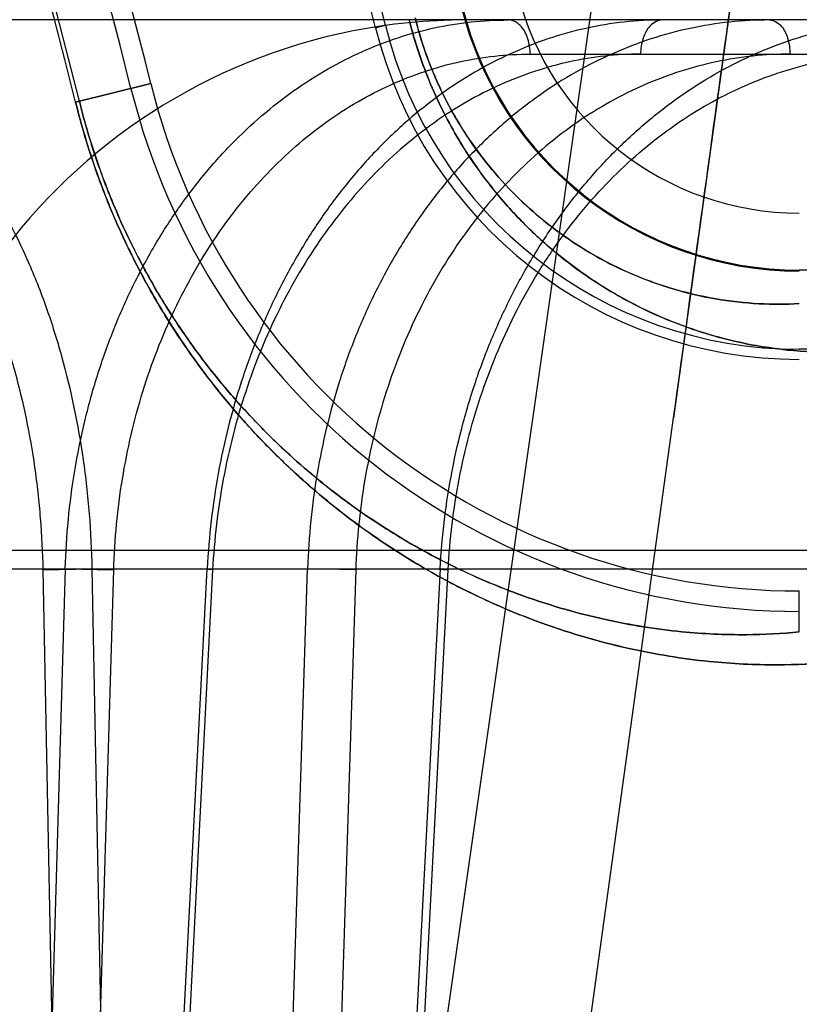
# Model space of a CAD drawing. Header units: millimetres. Extents: x 0 to 297, y 0 to 210.
# Tile 405 of 455: x 240.7682 to 240.8153, y 160.042 to 160.1015. Entities that reach past the tile are written whole.
import ezdxf

# ---------------------------------------------------------------- set-up
doc = ezdxf.new("R2010")
doc.units = ezdxf.units.MM
doc.header["$LTSCALE"] = 16.335
doc.layers.get('0').update_dxf_attribs({"linetype": 'CONTINUOUS'})
for name, color, linetype in [('AXES_REF', 7, 'CONTINUOUS'), ('INTFCLR_1', 7, 'CONTINUOUS'), ('INTFCLR_144815', 7, 'CONTINUOUS'), ('INTFCLR_72935', 7, 'CONTINUOUS')]:
    doc.layers.add(name, color=color, linetype=linetype)

msp = doc.modelspace()

# ---------------------------------------------------------------- linework, layer by layer
at = {"color": 7, "linetype": 'Continuous'}
for radius in [6.787079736, 6.7865, 6.743039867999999]:
    msp.add_circle((241.4889104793, 154.7114782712), radius, dxfattribs=at)
for radius, start, end in [(6.72, 278.2771290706, 261.7228709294), (6.874, 113.0825942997, 269.6189785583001)]:
    msp.add_arc((241.4889104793, 154.7114782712), radius, start, end, dxfattribs=at)
at = {"layer": 'AXES_REF', "color": 7, "linetype": 'Continuous'}
msp.add_arc((241.4889104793, 154.7114782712), 6.874, 113.0826847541, 66.9173152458, dxfattribs=at)
at = {"layer": 'AXES_REF', "color": 9, "linetype": 'Continuous'}
msp.add_arc((241.4889104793, 154.7114782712), 6.191158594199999, 94.4118118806, 85.5881881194, dxfattribs=at)
at = {"layer": 'INTFCLR_1', "color": 9, "linetype": 'Continuous'}
for p, q in [((240.7902645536, 160.1011551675), (240.7896701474, 160.1010077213)), ((240.7715361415, 160.0965094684), (240.7760819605, 160.097637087))]:
    msp.add_line(p, q, dxfattribs=at)
for centre, radius, start, end in [((240.4247147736, 160.0104782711), 0.4230504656, 4.2349584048, 43.61014177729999), ((240.4247147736, 160.0104782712), 0.3575673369, 13.9313763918, 41.1654492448), ((240.4247147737, 160.0104782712), 0.3573323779, 13.9313770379, 41.16544983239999), ((240.8152958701, 160.1073643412), 0.0175605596, 193.9313764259, 269.9999999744), ((240.8152958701, 160.1073643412), 0.0210600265, 193.9313763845, 270.0000000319)]:
    msp.add_arc(centre, radius, start, end, dxfattribs=at)
at = {"layer": 'INTFCLR_1', "color": 6, "linetype": 'Continuous'}
for centre, radius, start, end in [((240.4247147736, 160.0104782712), 0.4195535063, 10.8985890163, 42.7086480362), ((240.4247147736, 160.0104782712), 0.376628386, 13.9313763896, 41.16544924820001), ((240.4247147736, 160.0104782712), 0.3760159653, 13.9313766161, 41.16544924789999), ((240.4247147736, 160.0104782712), 0.3620159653, 13.9313761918, 41.1654492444), ((240.4247147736, 160.0104782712), 0.3607816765, 13.9313763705, 41.1654492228), ((240.8152958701, 160.1073643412), 0.025789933, 193.9313762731, 270.0000001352), ((240.8152958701, 160.1073643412), 0.0264023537, 193.93137305, 270.0000005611), ((240.8152958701, 160.1073643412), 0.0404023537, 193.9313780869, 270.0000003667), ((240.8152958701, 160.1073643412), 0.0416366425, 193.9313764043, 269.9999999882)]:
    msp.add_arc(centre, radius, start, end, dxfattribs=at)
at = {"layer": 'INTFCLR_1', "color": 9, "linetype": 'Continuous'}
for points, knots in [([(240.7917035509, 160.1015121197), (240.7918710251, 160.1008369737), (240.7922538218, 160.0995164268), (240.7929658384, 160.0976239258), (240.7937797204, 160.0958691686), (240.7946655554, 160.0942670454), (240.7955953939, 160.092821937), (240.7968326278, 160.0911404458), (240.7989338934, 160.0887430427), (240.8020549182, 160.0861073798), (240.8052873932, 160.0842317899), (240.8077215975, 160.0831757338), (240.8099394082, 160.0823963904), (240.8125942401, 160.0817455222), (240.8156470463, 160.0813837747), (240.8176097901, 160.0813745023), (240.818551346, 160.081421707)], [0, 0, 0, 0, 0.0574721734, 0.1134588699, 0.1669071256, 0.21714495, 0.2645975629, 0.308783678, 0.3895302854, 0.5274907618, 0.6441227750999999, 0.6969373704, 0.7465491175, 0.8382128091, 0.9221094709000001, 1, 1, 1, 1]), ([(240.79206653, 160.1016021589), (240.7922114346, 160.1010180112), (240.7925429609, 160.0998755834), (240.793159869, 160.098238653), (240.7938656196, 160.0967212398), (240.7946338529, 160.0953363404), (240.7954404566, 160.0940877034), (240.7965133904, 160.0926358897), (240.7978829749, 160.0910815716), (240.799572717, 160.0895297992), (240.8017001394, 160.087920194), (240.8038412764, 160.0866895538), (240.8059482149, 160.0857886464), (240.8078657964, 160.0851257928), (240.8101597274, 160.0845780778), (240.8127936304, 160.0842836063), (240.8144850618, 160.0842879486), (240.8152958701, 160.0843347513)], [0, 0, 0, 0, 0.0575499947, 0.1136075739, 0.1671162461, 0.2174278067, 0.2649257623, 0.3091535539, 0.3899605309, 0.4625751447, 0.5281544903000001, 0.6447761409, 0.6975023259, 0.7471185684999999, 0.8386452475, 0.9223402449, 1, 1, 1, 1]), ([(240.7715361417, 160.0965094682), (240.7718829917, 160.0951111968), (240.7726888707, 160.0924179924), (240.7742239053, 160.0886137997), (240.7759718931, 160.0851844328), (240.777853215, 160.0821397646), (240.7797876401, 160.0794825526), (240.7822820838, 160.0765141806), (240.7848398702, 160.0739869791), (240.7874179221, 160.0718469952), (240.7898001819, 160.0700725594), (240.7926888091, 160.0682314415), (240.7960627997, 160.066486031), (240.8000914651, 160.0648031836), (240.8046585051, 160.0634468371), (240.8095872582, 160.0626460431), (240.8137281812, 160.0624370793), (240.8162254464, 160.0625554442), (240.8173447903, 160.0626647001)], [0, 0, 0, 0, 0.06983020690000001, 0.1360165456, 0.1985856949, 0.2561722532, 0.3093207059, 0.3577512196, 0.4440024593, 0.4831205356, 0.5200948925, 0.5879287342, 0.6488908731, 0.7039975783, 0.7993757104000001, 0.8790225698, 0.9454860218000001, 1, 1, 1, 1]), ([(240.7717641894, 160.0965660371), (240.7720937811, 160.0952372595), (240.7728598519, 160.0926779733), (240.7743194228, 160.0890633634), (240.7759817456, 160.0858053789), (240.7777710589, 160.0829131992), (240.7796108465, 160.0803896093), (240.7819832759, 160.0775712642), (240.7844157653, 160.0751726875), (240.7868673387, 160.07314256), (240.7891327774, 160.0714598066), (240.7918788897, 160.069715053), (240.7950865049, 160.0680627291), (240.798914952, 160.0664719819), (240.8032543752, 160.065193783), (240.8079348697, 160.0644466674), (240.8118654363, 160.0642606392), (240.8142341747, 160.0643846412), (240.8152958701, 160.0644920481)], [0, 0, 0, 0, 0.0698671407, 0.1360883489, 0.1986819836, 0.2562926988, 0.3094735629, 0.3579124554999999, 0.4441892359, 0.4833221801, 0.5202930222, 0.5881501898, 0.6490914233, 0.7042036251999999, 0.7995434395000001, 0.8791525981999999, 0.9455413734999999, 1, 1, 1, 1])]:
    msp.add_open_spline(points, degree=3, knots=knots, dxfattribs=at)
at = {"layer": 'INTFCLR_144815', "color": 9, "linetype": 'Continuous'}
for p, q in [((240.8665294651, 160.5484094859), (240.7395881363, 159.6608559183)), ((240.8751675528, 160.1014782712), (240.0486729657, 160.1014782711)), ((240.7990275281, 160.0994149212), (240.8399402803, 160.0994149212)), ((240.7433960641, 159.6114927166), (240.8076933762, 160.0774282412)), ((240.952508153, 160.0694090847), (239.9619761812, 160.0694090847)), ((240.0228546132, 160.0683100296), (240.9060485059, 160.0683100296)), ((240.770909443, 160.0683100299), (240.7688277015, 159.9980053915)), ((240.7695551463, 160.0682367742), (240.7725250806, 160.0683100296)), ((240.7695551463, 160.0682367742), (240.7709565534, 159.9964782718)), ((240.7717192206, 159.9964782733), (240.773840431, 160.0682367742)), ((240.7725250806, 160.0683100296), (240.7739240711, 159.996478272)), ((240.7758745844, 159.998005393), (240.7794940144, 160.0683100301)), ((240.7798221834, 160.0682367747), (240.7761244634, 159.9964782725)), ((240.7833169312, 159.9980053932), (240.7855663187, 160.0683100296)), ((240.7884782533, 160.0682367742), (240.7861856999, 159.9964782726)), ((240.793584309, 160.0683100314), (240.7898987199, 159.9980053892)), ((240.7903001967, 159.996478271), (240.7940652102, 160.0682367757))]:
    msp.add_line(p, q, dxfattribs=at)
at = {"layer": 'INTFCLR_144815', "color": 6, "linetype": 'Continuous'}
for p, q in [((240.770909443, 160.0683100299), (240.773840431, 160.0682367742)), ((240.7798221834, 160.0682367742), (240.7790728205, 160.0683048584)), ((240.7884782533, 160.0682367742), (240.7855663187, 160.0683100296)), ((240.7932189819, 160.0683003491), (240.7940652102, 160.0682367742))]:
    msp.add_line(p, q, dxfattribs=at)
for centre, radius, start, end in [((240.8056371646, 160.0664782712), 0.05599999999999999, 89.99999998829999, 176.9999999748), ((240.7951227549, 160.0664782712), 0.035, 90.0000000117, 176.9999999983)]:
    msp.add_arc(centre, radius, start, end, dxfattribs=at)
at = {"layer": 'INTFCLR_144815', "color": 7, "linetype": 'Continuous'}
for points, knots in [([(240.866529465, 160.5484094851), (240.8668842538, 160.5484164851), (240.8670035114, 160.5472775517), (240.867117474, 160.5463138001), (240.8671467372, 160.5450551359), (240.867146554, 160.5438616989), (240.8671211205, 160.5426153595), (240.8670780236, 160.5413374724), (240.8670117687, 160.5398541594), (240.8669347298, 160.5384399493), (240.8668504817, 160.5370632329), (240.8667733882, 160.5358940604), (240.8666875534, 160.5346694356), (240.8665926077, 160.5333817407), (240.8664799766, 160.5319246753), (240.866346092, 160.5302691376), (240.8661948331, 160.5284761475), (240.8660241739, 160.5265266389), (240.8658315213, 160.5243986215), (240.8656152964, 160.5220853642), (240.8653723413, 160.5195591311), (240.8650961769, 160.5167618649), (240.86478312, 160.5136709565), (240.8644343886, 160.5103075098), (240.8640445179, 160.5066260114), (240.8635916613, 160.5024357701), (240.8630897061, 160.4978829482), (240.8625309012, 160.4929038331), (240.8619043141, 160.487410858), (240.8611748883, 160.4811189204), (240.8603517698, 160.4741285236), (240.8594143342, 160.4662804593), (240.8583520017, 160.4575080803), (240.8571231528, 160.4474938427), (240.8557269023, 160.4362561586), (240.8541321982, 160.423570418), (240.8523226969, 160.4093320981), (240.8503218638, 160.3937471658), (240.848131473, 160.3768399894), (240.84578937, 160.3589082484), (240.843277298, 160.3398151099), (240.8406329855, 160.31984771), (240.8378633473, 160.2990559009), (240.8349855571, 160.2775644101), (240.8319781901, 160.2552102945), (240.8288215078, 160.2318470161), (240.8255370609, 160.2076350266), (240.8221688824, 160.182896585), (240.818730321, 160.1577250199), (240.8151918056, 160.1319013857), (240.8115007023, 160.105042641), (240.8089839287, 160.0867803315), (240.8076933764, 160.0774282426)], [0, 0, 0, 0, 0.002241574, 0.0047132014, 0.0072224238, 0.0098766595, 0.0123398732, 0.0150736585, 0.0179599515, 0.0217167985, 0.0240207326, 0.0266725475, 0.029118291, 0.0317754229, 0.0348287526, 0.0383497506, 0.0422672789, 0.04619496, 0.0507115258, 0.0557645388, 0.0608710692, 0.06674290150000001, 0.0735202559, 0.0804956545, 0.0881030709, 0.09690564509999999, 0.1071187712, 0.1170366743, 0.1285552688, 0.1420419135, 0.1570478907, 0.1730174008, 0.1919691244, 0.2128662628, 0.236750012, 0.2635013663, 0.293630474, 0.3274143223, 0.3627565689, 0.4013226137, 0.4416480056, 0.4844039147, 0.5285543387, 0.5741462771, 0.6213734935, 0.6710334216, 0.7230689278, 0.7757171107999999, 0.8287434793, 0.8835499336, 0.9403646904, 1, 1, 1, 1]), ([(240.8076933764, 160.0774282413), (240.8088692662, 160.0859465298), (240.8110739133, 160.1019439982), (240.8141779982, 160.1245136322), (240.8169061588, 160.1443967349), (240.8193180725, 160.1620127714), (240.8214659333, 160.1777323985), (240.8233819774, 160.1917824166), (240.8251135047, 160.2045018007), (240.8266983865, 160.21616449), (240.8281450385, 160.2268291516), (240.8294455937, 160.2364332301), (240.8305956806, 160.2449395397), (240.8316210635, 160.2525343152), (240.8325363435, 160.2593228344), (240.833350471, 160.2653695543), (240.834076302, 160.2707669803), (240.8347277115, 160.2756162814), (240.8353082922, 160.27994259), (240.8358359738, 160.283878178), (240.8363070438, 160.2873943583), (240.8367284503, 160.2905421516), (240.8371102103, 160.293395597), (240.8374566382, 160.2959864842), (240.8377726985, 160.298351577), (240.8380576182, 160.3004846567), (240.8383184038, 160.3024379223), (240.8385573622, 160.3042284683), (240.8387756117, 160.3058644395), (240.8389828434, 160.3074183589), (240.8391765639, 160.3088714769), (240.8394153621, 160.3106633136), (240.839584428, 160.3119323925), (240.8397003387, 160.3128029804)], [0, 0, 0, 0, 0.1086009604, 0.2039477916, 0.2877238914, 0.3620651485, 0.4285031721, 0.4880977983, 0.5411506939, 0.5906228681, 0.6367442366, 0.6770723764, 0.71302358, 0.7451511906, 0.7738599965, 0.7995341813, 0.8222066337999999, 0.8426397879, 0.8613279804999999, 0.8773350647, 0.892788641, 0.9061319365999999, 0.9174444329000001, 0.9291470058, 0.9391444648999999, 0.9475796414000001, 0.9563257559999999, 0.9640319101, 0.9703936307, 0.9771701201, 0.9838307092, 0.9889079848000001, 1, 1, 1, 1])]:
    msp.add_open_spline(points, degree=3, knots=knots, dxfattribs=at)
at = {"layer": 'INTFCLR_144815', "color": 9, "linetype": 'Continuous'}
for points, knots in [([(240.750927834, 160.1014782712), (240.7523258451, 160.1014782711), (240.7544599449, 160.1011476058), (240.7567867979, 160.1002440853), (240.758100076, 160.0995757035), (240.7601071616, 160.0983814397), (240.7622859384, 160.0965513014), (240.764179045, 160.0943814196), (240.7652293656, 160.0929876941), (240.7667957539, 160.0906948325), (240.7681268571, 160.0881781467), (240.7692380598, 160.0855136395), (240.7699505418, 160.0836102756), (240.7710481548, 160.0801161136), (240.7717981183, 160.0764779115), (240.7722067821, 160.0732788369), (240.7724189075, 160.0710792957), (240.7725025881, 160.0694193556), (240.7725250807, 160.0683100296)], [0, 0, 0, 0, 0.0967659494, 0.1466539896, 0.1724019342, 0.1986761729, 0.308236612, 0.3671749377, 0.3978274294, 0.4289742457, 0.5593456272, 0.5937296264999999, 0.6288132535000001, 0.6999763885, 0.8470702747, 0.8850494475, 0.9232001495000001, 1, 1, 1, 1]), ([(240.7990275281, 160.0994149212), (240.7990241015, 160.0997268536), (240.7989316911, 160.1003170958), (240.7985551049, 160.1011247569), (240.7980018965, 160.1014782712), (240.7977061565, 160.1014782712)], [0, 0, 0, 0, 0.3534253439, 0.6649411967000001, 1, 1, 1, 1]), ([(240.8070156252, 160.1014782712), (240.8067335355, 160.1014782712), (240.8061890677, 160.1011489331), (240.8057954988, 160.1003450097), (240.8056978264, 160.0997401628), (240.8056942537, 160.0994149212)], [0, 0, 0, 0, 0.319325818, 0.6318040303, 1, 1, 1, 1]), ([(240.8135007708, 160.1014782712), (240.8137680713, 160.1014782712), (240.8142843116, 160.1011342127), (240.8146402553, 160.1003396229), (240.8147316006, 160.0997396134), (240.8147349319, 160.0994149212)], [0, 0, 0, 0, 0.3094489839, 0.6240898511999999, 1, 1, 1, 1]), ([(240.7492960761, 160.0994149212), (240.750608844, 160.0994149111), (240.752612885, 160.0991042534), (240.7547973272, 160.0982545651), (240.756030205, 160.0976264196), (240.757914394, 160.0965037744), (240.7599593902, 160.0947834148), (240.7617354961, 160.0927437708), (240.7627208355, 160.0914337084), (240.7641904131, 160.0892783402), (240.7654384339, 160.0869125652), (240.7664800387, 160.0844081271), (240.7671479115, 160.0826189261), (240.768176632, 160.0793343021), (240.7688781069, 160.0759143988), (240.7692597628, 160.0729074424), (240.7694574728, 160.0708398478), (240.7695347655, 160.0692795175), (240.7695551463, 160.0682367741)], [0, 0, 0, 0, 0.0967190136, 0.1465806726, 0.1723146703, 0.1985760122, 0.3080971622, 0.3670217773, 0.3976693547, 0.4288123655, 0.5591857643, 0.5935747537, 0.6286656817, 0.6998490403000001, 0.8469959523, 0.8849916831, 0.9231605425, 1, 1, 1, 1]), ([(240.773840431, 160.0682367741), (240.7738676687, 160.0691584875), (240.7739821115, 160.0709963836), (240.7743346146, 160.0737266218), (240.7748657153, 160.0764069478), (240.775570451, 160.0790175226), (240.7764443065, 160.0815389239), (240.7774812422, 160.0839530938), (240.7786736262, 160.0862436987), (240.7800137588, 160.0883946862), (240.7814916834, 160.0903911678), (240.7830977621, 160.0922179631), (240.7848196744, 160.0938626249), (240.7866461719, 160.0953130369), (240.7885645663, 160.0965593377), (240.7905617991, 160.0975917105), (240.7926225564, 160.0984023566), (240.7947307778, 160.0989859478), (240.7968709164, 160.0993370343), (240.7983100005, 160.099414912), (240.7990275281, 160.0994149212)], [0, 0, 0, 0, 0.0625751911, 0.1248556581, 0.1866808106, 0.2478568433, 0.308207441, 0.3676164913, 0.4259976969, 0.4832810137, 0.5394189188, 0.5943734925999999, 0.6481451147, 0.7007911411, 0.7524180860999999, 0.8031453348, 0.8531013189, 0.9024260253, 0.9513082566, 1, 1, 1, 1]), ([(240.8056942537, 160.0994149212), (240.8049749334, 160.0994149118), (240.8035305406, 160.0993365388), (240.8013803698, 160.0989843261), (240.7992580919, 160.0983994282), (240.7971796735, 160.0975877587), (240.7951607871, 160.0965548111), (240.7932160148, 160.0953082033), (240.7913583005, 160.0938573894), (240.7896007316, 160.0922122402), (240.7879550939, 160.0903850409), (240.7864340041, 160.0883883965), (240.7850472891, 160.0862374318), (240.7838050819, 160.083946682), (240.782715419, 160.081531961), (240.7817865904, 160.0790099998), (240.7810252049, 160.0763998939), (240.7804361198, 160.0737216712), (240.7800243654, 160.0709946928), (240.779869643, 160.0691579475), (240.7798221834, 160.0682367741)], [0, 0, 0, 0, 0.0484674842, 0.09724098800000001, 0.1465391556, 0.1965208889, 0.2473248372, 0.2990923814, 0.351934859, 0.4059259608, 0.4610962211, 0.5174293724, 0.5748699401, 0.6333655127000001, 0.6928507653, 0.7532178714, 0.8143042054, 0.8759073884, 0.9378494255, 1, 1, 1, 1]), ([(240.8147349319, 160.0994149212), (240.8139870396, 160.0994149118), (240.8124876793, 160.0993368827), (240.8102576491, 160.0989851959), (240.8080614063, 160.098400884), (240.8059154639, 160.0975897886), (240.8038360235, 160.0965573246), (240.8018381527, 160.0953110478), (240.7999352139, 160.0938604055), (240.7981406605, 160.0922152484), (240.796466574, 160.090387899), (240.7949258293, 160.088390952), (240.7935283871, 160.0862395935), (240.7922844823, 160.0839483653), (240.791202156, 160.0815331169), (240.7902896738, 160.0790105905), (240.7895535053, 160.07639991), (240.7889982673, 160.073721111), (240.7886287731, 160.0709935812), (240.7885076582, 160.0691574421), (240.7884782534, 160.0682367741)], [0, 0, 0, 0, 0.0498726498, 0.09990516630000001, 0.1502864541, 0.2011534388, 0.25263064, 0.3048543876, 0.3579391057, 0.4119677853, 0.4669861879, 0.5229973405, 0.5799694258, 0.6378754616, 0.6966772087, 0.7562949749, 0.8165953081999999, 0.8774051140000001, 0.9385746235, 1, 1, 1, 1]), ([(240.7940652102, 160.0682367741), (240.7941136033, 160.0691592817), (240.7942728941, 160.0709991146), (240.7946993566, 160.0737297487), (240.795310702, 160.0764103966), (240.7961013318, 160.0790212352), (240.7970661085, 160.0815428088), (240.7981983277, 160.0839570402), (240.7994896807, 160.0862476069), (240.8009317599, 160.0883984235), (240.8025138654, 160.0903946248), (240.8042255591, 160.0922209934), (240.8060537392, 160.0938651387), (240.8079863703, 160.0953149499), (240.810010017, 160.0965606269), (240.8121108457, 160.0975924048), (240.814272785, 160.0984025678), (240.8164790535, 160.0989858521), (240.8187134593, 160.0993368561), (240.8202139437, 160.0994149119), (240.8209616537, 160.0994149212)], [0, 0, 0, 0, 0.0611914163, 0.1222153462, 0.1829330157, 0.2431697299, 0.3027654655, 0.3616159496, 0.4196421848, 0.4767773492, 0.5329717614, 0.5881802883, 0.6423889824, 0.6956352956, 0.7479993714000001, 0.7995680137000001, 0.850430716, 0.900683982, 0.9504712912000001, 1, 1, 1, 1])]:
    msp.add_open_spline(points, degree=3, knots=knots, dxfattribs=at)
at = {"layer": 'INTFCLR_144815', "color": 6, "linetype": 'Continuous'}
for points, knots in [([(240.7709094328, 160.0683100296), (240.7709393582, 160.0693002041), (240.7710649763, 160.07128177), (240.7714514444, 160.0742320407), (240.7720362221, 160.0771395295), (240.7728119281, 160.0799614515), (240.7737673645, 160.0826669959), (240.7748910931, 160.0852387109), (240.7761798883, 160.0876746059), (240.7776263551, 160.0899595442), (240.7792153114, 160.0920703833), (240.7809308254, 160.0939904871), (240.7827625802, 160.0957122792), (240.7847046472, 160.0972305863), (240.7867401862, 160.0985311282), (240.7888490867, 160.0996023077), (240.7910065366, 160.1004361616), (240.7932037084, 160.1010340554), (240.7954398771, 160.1013968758), (240.7969486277, 160.1014782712), (240.7977061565, 160.1014782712)], [0, 0, 0, 0, 0.0631976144, 0.1265589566, 0.1896844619, 0.2522453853, 0.3131073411, 0.3725758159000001, 0.4311278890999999, 0.4887472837, 0.5449165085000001, 0.599488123, 0.6528112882, 0.7050835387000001, 0.7565270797, 0.8066698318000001, 0.8557317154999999, 0.9038293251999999, 0.9516729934, 1, 1, 1, 1]), ([(240.8070156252, 160.1014782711), (240.8062432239, 160.1014782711), (240.8046862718, 160.1013928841), (240.802362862, 160.1010082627), (240.8000600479, 160.1003654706), (240.7978128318, 160.0994728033), (240.7956455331, 160.0983444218), (240.7935707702, 160.096993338), (240.7915929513, 160.0954249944), (240.7897229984, 160.0936479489), (240.7879808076, 160.0916824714), (240.7863779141, 160.0895458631), (240.7849222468, 160.0872525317), (240.7836190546, 160.084811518), (240.7824806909, 160.0822458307), (240.7815166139, 160.0795822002), (240.7807329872, 160.0768495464), (240.780129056, 160.0740579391), (240.779704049, 160.0712078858), (240.7795434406, 160.0692822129), (240.7794940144, 160.0683100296)], [0, 0, 0, 0, 0.0489165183, 0.09851922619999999, 0.1488646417, 0.2000363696, 0.2513763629, 0.3033548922, 0.3566009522, 0.4110109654, 0.4665169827, 0.5227420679, 0.579989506, 0.6383742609, 0.6978243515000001, 0.7575985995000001, 0.8176298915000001, 0.8777250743, 0.938351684, 1, 1, 1, 1]), ([(240.8135007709, 160.1014782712), (240.8126988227, 160.1014782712), (240.8110848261, 160.1013932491), (240.8086782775, 160.1010091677), (240.8062980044, 160.1003670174), (240.8039801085, 160.0994750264), (240.8017498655, 160.0983470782), (240.7996203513, 160.0969962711), (240.7975958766, 160.0954280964), (240.7956875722, 160.0936510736), (240.7939158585, 160.0916854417), (240.7922926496, 160.0895484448), (240.7908257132, 160.0872546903), (240.7895202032, 160.0848132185), (240.7883885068, 160.0822470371), (240.7874402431, 160.0795828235), (240.7866812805, 160.0768495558), (240.7861101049, 160.0740574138), (240.7857258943, 160.0712068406), (240.7855979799, 160.0692817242), (240.7855663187, 160.0683100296)], [0, 0, 0, 0, 0.0502737, 0.1011002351, 0.1525041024, 0.2045410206, 0.2565222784, 0.3089261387, 0.3623936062, 0.4168290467, 0.4721774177, 0.5280823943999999, 0.5848720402, 0.6426851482, 0.7014740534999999, 0.7605299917, 0.8198131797, 0.8791592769, 0.9390526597, 1, 1, 1, 1]), ([(240.793584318, 160.0683100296), (240.7936356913, 160.0693010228), (240.7938070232, 160.0712846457), (240.7942699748, 160.0742354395), (240.7949391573, 160.0771433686), (240.7958059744, 160.0799654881), (240.7968574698, 160.0826711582), (240.7980816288, 160.0852429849), (240.7994752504, 160.0876788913), (240.8010302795, 160.0899636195), (240.8027301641, 160.0920740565), (240.8045578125, 160.093993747), (240.8065025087, 160.0957150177), (240.8085579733, 160.0972326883), (240.8107061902, 160.0985324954), (240.8129258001, 160.0996030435), (240.8151909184, 160.1004364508), (240.817492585, 160.1010340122), (240.8198301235, 160.1013967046), (240.8214053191, 160.1014782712), (240.8221958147, 160.1014782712)], [0, 0, 0, 0, 0.0617823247, 0.1238447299, 0.1858195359, 0.247403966, 0.3074912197, 0.3663888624, 0.4245774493, 0.4820469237, 0.5382776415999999, 0.5931090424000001, 0.6468783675, 0.699766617, 0.7519718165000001, 0.8029757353, 0.8529596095, 0.9020028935, 0.950783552, 1, 1, 1, 1])]:
    msp.add_open_spline(points, degree=3, knots=knots, dxfattribs=at)
at = {"layer": 'INTFCLR_72935', "color": 9, "linetype": 'Continuous'}
for p, q in [((240.7896701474, 160.1010077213), (240.7902645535, 160.1011551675)), ((240.7760819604, 160.0976370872), (240.7715361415, 160.0965094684)), ((240.81529587, 160.064492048), (240.8152958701, 160.0669619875))]:
    msp.add_line(p, q, dxfattribs=at)
at = {"layer": 'INTFCLR_72935', "color": 6, "linetype": 'Continuous'}
for p, q in [((240.8378166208, 160.0863643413), (240.81529587, 160.0863643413)), ((240.8304306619, 160.0815744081), (240.81529587, 160.0815744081))]:
    msp.add_line(p, q, dxfattribs=at)
for centre, radius, start, end in [((240.4247147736, 160.0104782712), 0.4228972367, 9.9390037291, 43.6299210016), ((240.4247147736, 160.0104782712), 0.376628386, 13.9313763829, 41.16544925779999), ((240.4247147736, 160.0104782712), 0.3760159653, 13.9313766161, 41.16544924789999), ((240.4247147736, 160.0104782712), 0.3620159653, 13.9313761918, 41.1654492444), ((240.4247147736, 160.0104782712), 0.3607816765, 13.9313763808, 41.1654492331), ((240.8152958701, 160.1073643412), 0.021, 193.9313763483, 269.9999998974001), ((240.8152958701, 160.1073643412), 0.025789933, 193.9313763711, 269.9999997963), ((240.8152958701, 160.1073643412), 0.0264023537, 193.93137305, 270.0000005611), ((240.8152958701, 160.1073643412), 0.0404023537, 193.9313780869, 270.0000003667), ((240.8152958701, 160.1073643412), 0.0416366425, 193.931376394, 269.9999999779)]:
    msp.add_arc(centre, radius, start, end, dxfattribs=at)
at = {"layer": 'INTFCLR_72935', "color": 9, "linetype": 'Continuous'}
for centre, radius, start, end in [((240.4247147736, 160.0104782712), 0.3575673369, 13.9313763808, 41.1654492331), ((240.4247147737, 160.0104782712), 0.3573323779, 13.9313770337, 41.16544984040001)]:
    msp.add_arc(centre, radius, start, end, dxfattribs=at)
for points, knots in [([(240.8185513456, 160.0814217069), (240.8176094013, 160.0813744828), (240.8156451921, 160.0813837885), (240.8125889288, 160.081746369), (240.8099293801, 160.0823988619), (240.8077079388, 160.0831815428), (240.8059412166, 160.0839487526), (240.8041199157, 160.0849087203), (240.802251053, 160.0860952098), (240.8003445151, 160.0875520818), (240.7984101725, 160.0893420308), (240.7968399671, 160.0911316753), (240.7956046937, 160.0928083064), (240.7946708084, 160.0942580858), (240.7937833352, 160.0958618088), (240.7929695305, 160.0976154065), (240.7922564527, 160.0995090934), (240.791872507, 160.1008309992), (240.7917035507, 160.1015121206)], [0, 0, 0, 0, 0.07790330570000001, 0.1618667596, 0.2536806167, 0.3034199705, 0.3562896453, 0.4126322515, 0.4733102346, 0.5389302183, 0.6105590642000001, 0.6906636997, 0.7351564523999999, 0.7824908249, 0.8330084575, 0.8864378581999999, 0.9420335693, 1, 1, 1, 1]), ([(240.8152958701, 160.0843347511), (240.8144847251, 160.084287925), (240.8127920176, 160.0842836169), (240.8101551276, 160.0845787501), (240.8078571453, 160.0851279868), (240.8059363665, 160.0857933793), (240.8044070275, 160.0864482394), (240.8028305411, 160.0872701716), (240.8012111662, 160.0882887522), (240.7995587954, 160.0895419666), (240.7978812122, 160.0910845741), (240.7965196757, 160.0926285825), (240.7954483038, 160.0940761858), (240.7946385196, 160.0953284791), (240.7938687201, 160.0967148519), (240.7931631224, 160.0982312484), (240.7925451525, 160.0998692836), (240.7922126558, 160.1010128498), (240.79206653, 160.1016021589)], [0, 0, 0, 0, 0.077684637, 0.1614602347, 0.2531489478, 0.3029013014, 0.3556901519, 0.4120655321, 0.4727178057, 0.538390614, 0.6100777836, 0.690278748, 0.7347779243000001, 0.7821808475, 0.8327613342, 0.8862761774, 0.9419483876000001, 1, 1, 1, 1]), ([(240.8173447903, 160.0626647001), (240.8162234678, 160.0625552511), (240.8137221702, 160.0624369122), (240.8095776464, 160.0626470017), (240.8046526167, 160.063448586), (240.800096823, 160.0648019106), (240.7966744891, 160.0662302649), (240.794528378, 160.0672798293), (240.7921970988, 160.068546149), (240.7891491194, 160.0704856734), (240.7861333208, 160.0728573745), (240.783661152, 160.0751504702), (240.7817193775, 160.0771821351), (240.7797704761, 160.079504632), (240.777837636, 160.0821633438), (240.7759651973, 160.085196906), (240.774215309, 160.0886323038), (240.7726849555, 160.0924291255), (240.7718800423, 160.0951230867), (240.7715361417, 160.0965094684)], [0, 0, 0, 0, 0.0546088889, 0.1211683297, 0.2007950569, 0.2959181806, 0.3507413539, 0.380380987, 0.4116808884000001, 0.4792976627, 0.5552209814, 0.5972744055, 0.6426583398, 0.6913478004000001, 0.7441210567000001, 0.8018425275, 0.8639600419, 0.9307654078, 1, 1, 1, 1]), ([(240.8152958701, 160.0644920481), (240.814232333, 160.0643844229), (240.8118597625, 160.064260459), (240.8079257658, 160.0644475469), (240.8032487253, 160.0651954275), (240.7989200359, 160.0664708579), (240.7956669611, 160.0678212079), (240.7936271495, 160.0688146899), (240.7914107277, 160.0700136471), (240.788513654, 160.07185147), (240.7856457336, 160.0741008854), (240.7832951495, 160.0762766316), (240.78144826, 160.0782051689), (240.7795948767, 160.0804101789), (240.7777563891, 160.082935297), (240.7759755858, 160.0858168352), (240.774311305, 160.0890807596), (240.7728561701, 160.0926884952), (240.7720909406, 160.0952485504), (240.7717641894, 160.0965660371)], [0, 0, 0, 0, 0.0545518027, 0.1210381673, 0.2006278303, 0.2957140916, 0.3505402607, 0.3802099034, 0.4114671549, 0.4791025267, 0.5550208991, 0.5971000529, 0.6424803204, 0.6911977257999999, 0.7439878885, 0.8017400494, 0.8638847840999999, 0.9307288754, 1, 1, 1, 1])]:
    msp.add_open_spline(points, degree=3, knots=knots, dxfattribs=at)

doc.saveas('drawing.dxf')
